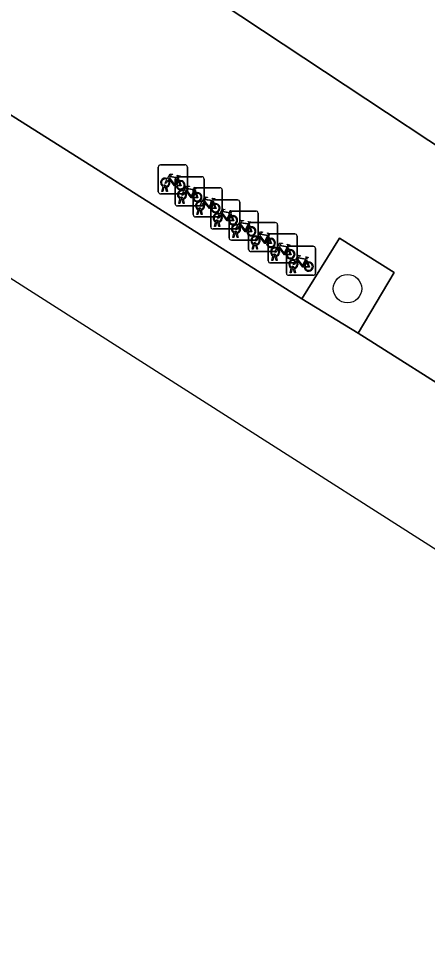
# Model space of a CAD drawing. Extents: x 161771 to 163125, y 382475 to 383179.
# Drawn here: x 162118.12 to 162132.19, y 382654.71 to 382686.81 of the extents above; entities that cross this region are included whole.
import ezdxf

# ---------------------------------------------------------------- set-up
doc = ezdxf.new("R2010")
doc.units = 0
for name, color, linetype in [('IMGEO_Boom', 7, 'Continuous'), ('IMGEO_Fietsenrek', 7, 'Continuous'), ('IMGEO_Groenvoorziening', 7, 'Continuous'), ('IMGEO_Pand', 7, 'Continuous'), ('IMGEO_Rijbaan_lokaal_open', 7, 'Continuous'), ('IMGEO_Voetpad_open', 7, 'Continuous')]:
    doc.layers.add(name, color=color, linetype=linetype)

msp = doc.modelspace()

# ---------------------------------------------------------------- linework, layer by layer
at = {"layer": 'IMGEO_Boom'}
msp.add_circle((162129.443, 382677.503), 0.489, dxfattribs=at)
at = {"layer": 'IMGEO_Fietsenrek'}
for p, q in [((162122.93, 382680.843), (162122.93, 382681.684)), ((162122.93, 382681.684), (162122.93, 382680.843)), ((162123.005, 382681.768), (162123.846, 382681.768)), ((162123.846, 382681.768), (162123.005, 382681.768)), ((162123.93, 382681.693), (162123.93, 382680.852)), ((162123.93, 382680.852), (162123.93, 382681.693)), ((162123.507, 382680.429), (162123.507, 382681.27)), ((162123.507, 382681.27), (162123.507, 382680.429)), ((162123.582, 382681.354), (162124.423, 382681.354)), ((162124.423, 382681.354), (162123.582, 382681.354)), ((162123.617, 382681.317), (162123.653, 382681.222)), ((162124.507, 382681.279), (162124.507, 382680.438)), ((162124.507, 382680.438), (162124.507, 382681.279)), ((162123.057, 382680.852), (162123.096, 382681.012)), ((162123.126, 382681), (162123.091, 382680.852)), ((162123.168, 382681.024), (162123.167, 382681.028)), ((162123.209, 382680.852), (162123.175, 382680.994)), ((162123.199, 382681.035), (162123.2, 382681.028)), ((162123.207, 382680.998), (162123.242, 382680.852)), ((162124.194, 382680.903), (162124.23, 382680.808)), ((162124.206, 382680.978), (162125.047, 382680.978)), ((162125.047, 382680.978), (162124.206, 382680.978)), ((162125.131, 382680.903), (162125.131, 382680.062)), ((162125.131, 382680.062), (162125.131, 382680.903)), ((162123.855, 382680.768), (162123.014, 382680.768)), ((162123.014, 382680.768), (162123.855, 382680.768)), ((162123.091, 382680.852), (162123.057, 382680.852)), ((162123.242, 382680.852), (162123.209, 382680.852)), ((162123.634, 382680.438), (162123.673, 382680.598)), ((162123.703, 382680.586), (162123.668, 382680.438)), ((162123.745, 382680.61), (162123.744, 382680.614)), ((162123.786, 382680.438), (162123.752, 382680.58)), ((162123.776, 382680.621), (162123.777, 382680.614)), ((162123.784, 382680.584), (162123.819, 382680.438)), ((162124.131, 382680.053), (162124.131, 382680.894)), ((162124.131, 382680.894), (162124.131, 382680.053)), ((162124.432, 382680.354), (162123.591, 382680.354)), ((162123.591, 382680.354), (162124.432, 382680.354)), ((162123.668, 382680.438), (162123.634, 382680.438)), ((162123.819, 382680.438), (162123.786, 382680.438)), ((162124.736, 382679.634), (162124.736, 382680.475)), ((162124.736, 382680.475), (162124.736, 382679.634)), ((162124.811, 382680.559), (162125.652, 382680.559)), ((162125.652, 382680.559), (162124.811, 382680.559)), ((162124.818, 382680.527), (162124.854, 382680.432)), ((162125.736, 382680.484), (162125.736, 382679.643)), ((162125.736, 382679.643), (162125.736, 382680.484)), ((162125.056, 382679.978), (162124.215, 382679.978)), ((162124.215, 382679.978), (162125.056, 382679.978)), ((162124.258, 382680.062), (162124.297, 382680.222)), ((162124.292, 382680.062), (162124.258, 382680.062)), ((162124.327, 382680.21), (162124.292, 382680.062)), ((162124.369, 382680.234), (162124.368, 382680.238)), ((162124.41, 382680.062), (162124.376, 382680.204)), ((162124.4, 382680.245), (162124.401, 382680.238)), ((162124.408, 382680.208), (162124.443, 382680.062)), ((162124.443, 382680.062), (162124.41, 382680.062)), ((162125.366, 382679.251), (162125.366, 382680.092)), ((162125.366, 382680.092), (162125.366, 382679.251)), ((162125.423, 382680.108), (162125.459, 382680.013)), ((162125.441, 382680.176), (162126.282, 382680.176)), ((162126.282, 382680.176), (162125.441, 382680.176)), ((162126.366, 382680.101), (162126.366, 382679.26)), ((162126.366, 382679.26), (162126.366, 382680.101)), ((162124.863, 382679.643), (162124.902, 382679.803)), ((162124.897, 382679.643), (162124.863, 382679.643)), ((162124.932, 382679.791), (162124.897, 382679.643)), ((162124.974, 382679.815), (162124.973, 382679.819)), ((162125.015, 382679.643), (162124.981, 382679.785)), ((162125.005, 382679.826), (162125.006, 382679.819)), ((162125.013, 382679.789), (162125.048, 382679.643)), ((162125.048, 382679.643), (162125.015, 382679.643)), ((162126.038, 382678.854), (162126.038, 382679.695)), ((162126.038, 382679.695), (162126.038, 382678.854)), ((162126.053, 382679.725), (162126.089, 382679.63)), ((162126.113, 382679.779), (162126.954, 382679.779)), ((162126.954, 382679.779), (162126.113, 382679.779)), ((162127.038, 382679.704), (162127.038, 382678.863)), ((162127.038, 382678.863), (162127.038, 382679.704)), ((162125.661, 382679.559), (162124.82, 382679.559)), ((162124.82, 382679.559), (162125.661, 382679.559)), ((162125.493, 382679.26), (162125.532, 382679.42)), ((162125.562, 382679.408), (162125.527, 382679.26)), ((162125.604, 382679.432), (162125.603, 382679.436)), ((162125.645, 382679.26), (162125.611, 382679.402)), ((162125.635, 382679.443), (162125.636, 382679.436)), ((162125.643, 382679.406), (162125.678, 382679.26)), ((162126.711, 382678.464), (162126.711, 382679.305)), ((162126.711, 382679.305), (162126.711, 382678.464)), ((162126.725, 382679.328), (162126.761, 382679.233)), ((162126.786, 382679.389), (162127.627, 382679.389)), ((162127.627, 382679.389), (162126.786, 382679.389)), ((162127.711, 382679.314), (162127.711, 382678.473)), ((162127.711, 382678.473), (162127.711, 382679.314)), ((162126.291, 382679.176), (162125.45, 382679.176)), ((162125.45, 382679.176), (162126.291, 382679.176)), ((162125.527, 382679.26), (162125.493, 382679.26)), ((162125.678, 382679.26), (162125.645, 382679.26)), ((162126.165, 382678.863), (162126.204, 382679.023)), ((162126.234, 382679.011), (162126.199, 382678.863)), ((162126.276, 382679.035), (162126.275, 382679.039)), ((162126.317, 382678.863), (162126.283, 382679.005)), ((162126.307, 382679.046), (162126.308, 382679.039)), ((162126.315, 382679.009), (162126.35, 382678.863)), ((162126.963, 382678.779), (162126.122, 382678.779)), ((162126.122, 382678.779), (162126.963, 382678.779)), ((162126.199, 382678.863), (162126.165, 382678.863)), ((162126.35, 382678.863), (162126.317, 382678.863)), ((162126.98, 382678.656), (162126.981, 382678.649)), ((162127.341, 382678.038), (162127.341, 382678.879)), ((162127.341, 382678.879), (162127.341, 382678.038)), ((162127.398, 382678.938), (162127.434, 382678.843)), ((162127.416, 382678.963), (162128.257, 382678.963)), ((162128.257, 382678.963), (162127.416, 382678.963)), ((162128.341, 382678.888), (162128.341, 382678.047)), ((162128.341, 382678.047), (162128.341, 382678.888)), ((162127.636, 382678.389), (162126.795, 382678.389)), ((162126.795, 382678.389), (162127.636, 382678.389)), ((162126.838, 382678.473), (162126.877, 382678.633)), ((162126.872, 382678.473), (162126.838, 382678.473)), ((162126.907, 382678.621), (162126.872, 382678.473)), ((162126.949, 382678.645), (162126.948, 382678.649)), ((162126.99, 382678.473), (162126.956, 382678.615)), ((162126.988, 382678.619), (162127.023, 382678.473)), ((162127.023, 382678.473), (162126.99, 382678.473)), ((162128.028, 382678.512), (162128.064, 382678.417)), ((162127.468, 382678.047), (162127.507, 382678.207)), ((162127.502, 382678.047), (162127.468, 382678.047)), ((162127.537, 382678.195), (162127.502, 382678.047)), ((162127.579, 382678.219), (162127.578, 382678.223)), ((162127.62, 382678.047), (162127.586, 382678.189)), ((162127.61, 382678.23), (162127.611, 382678.223)), ((162127.618, 382678.193), (162127.653, 382678.047)), ((162127.653, 382678.047), (162127.62, 382678.047)), ((162128.266, 382677.963), (162127.425, 382677.963)), ((162127.425, 382677.963), (162128.266, 382677.963))]:
    msp.add_line(p, q, dxfattribs=at)
for points in [[(162123.264, 382681.242), (162123.212, 382681.152), (162123.172, 382681.127), (162123.173, 382681.174), (162123.228, 382681.268)], [(162123.243, 382681.294), (162123.338, 382681.458), (162123.424, 382681.444), (162123.426, 382681.435), (162123.37, 382681.424), (162123.343, 382681.379), (162123.599, 382681.338)], [(162123.539, 382681.05), (162123.489, 382681.05), (162123.298, 382681.301), (162123.279, 382681.269)], [(162123.586, 382681.313), (162123.329, 382681.354), (162123.312, 382681.325), (162123.479, 382681.105), (162123.586, 382681.313)], [(162123.634, 382681.215), (162123.604, 382681.292), (162123.495, 382681.074), (162123.538, 382681.074)], [(162123.599, 382681.338), (162123.624, 382681.387), (162123.618, 382681.391), (162123.595, 382681.395), (162123.583, 382681.402), (162123.582, 382681.405), (162123.584, 382681.41), (162123.679, 382681.395), (162123.681, 382681.385), (162123.671, 382681.372), (162123.659, 382681.366), (162123.645, 382681.372), (162123.617, 382681.317)], [(162123.568, 382681.074), (162123.688, 382681.073), (162123.644, 382681.187)], [(162123.664, 382681.194), (162123.719, 382681.049), (162123.569, 382681.049)], [(162123.82, 382680.88), (162123.915, 382681.044), (162124.001, 382681.03), (162124.003, 382681.021), (162123.947, 382681.01), (162123.92, 382680.965), (162124.176, 382680.924)], [(162124.163, 382680.899), (162123.906, 382680.94), (162123.889, 382680.911), (162124.056, 382680.691), (162124.163, 382680.899)], [(162124.176, 382680.924), (162124.201, 382680.973), (162124.195, 382680.977), (162124.172, 382680.981), (162124.16, 382680.988), (162124.159, 382680.991), (162124.161, 382680.996), (162124.256, 382680.981), (162124.258, 382680.971), (162124.248, 382680.958), (162124.236, 382680.952), (162124.222, 382680.958), (162124.194, 382680.903)], [(162123.841, 382680.828), (162123.789, 382680.738), (162123.749, 382680.713), (162123.75, 382680.76), (162123.805, 382680.854)], [(162124.116, 382680.636), (162124.066, 382680.636), (162123.875, 382680.887), (162123.856, 382680.855)], [(162124.211, 382680.801), (162124.181, 382680.878), (162124.072, 382680.66), (162124.115, 382680.66)], [(162124.145, 382680.66), (162124.265, 382680.659), (162124.221, 382680.773)], [(162124.241, 382680.78), (162124.296, 382680.635), (162124.146, 382680.635)], [(162124.444, 382680.504), (162124.539, 382680.668), (162124.625, 382680.654), (162124.627, 382680.645), (162124.571, 382680.634), (162124.544, 382680.589), (162124.8, 382680.548)], [(162124.8, 382680.548), (162124.825, 382680.597), (162124.819, 382680.601), (162124.796, 382680.605), (162124.784, 382680.612), (162124.783, 382680.615), (162124.785, 382680.62), (162124.88, 382680.605), (162124.882, 382680.595), (162124.872, 382680.582), (162124.86, 382680.576), (162124.846, 382680.582), (162124.818, 382680.527)], [(162124.465, 382680.452), (162124.413, 382680.362), (162124.373, 382680.337), (162124.374, 382680.384), (162124.429, 382680.478)], [(162124.74, 382680.26), (162124.69, 382680.26), (162124.499, 382680.511), (162124.48, 382680.479)], [(162124.787, 382680.523), (162124.53, 382680.564), (162124.513, 382680.535), (162124.68, 382680.315), (162124.787, 382680.523)], [(162124.835, 382680.425), (162124.805, 382680.502), (162124.696, 382680.284), (162124.739, 382680.284)], [(162124.769, 382680.284), (162124.889, 382680.283), (162124.845, 382680.397)], [(162124.865, 382680.404), (162124.92, 382680.259), (162124.77, 382680.259)], [(162125.07, 382680.033), (162125.018, 382679.943), (162124.978, 382679.918), (162124.979, 382679.965), (162125.034, 382680.059)], [(162125.049, 382680.085), (162125.144, 382680.249), (162125.23, 382680.235), (162125.232, 382680.226), (162125.176, 382680.215), (162125.149, 382680.17), (162125.405, 382680.129)], [(162125.345, 382679.841), (162125.295, 382679.841), (162125.104, 382680.092), (162125.085, 382680.06)], [(162125.392, 382680.104), (162125.135, 382680.145), (162125.118, 382680.116), (162125.285, 382679.896), (162125.392, 382680.104)], [(162125.44, 382680.006), (162125.41, 382680.083), (162125.301, 382679.865), (162125.344, 382679.865)], [(162125.374, 382679.865), (162125.494, 382679.864), (162125.45, 382679.978)], [(162125.47, 382679.985), (162125.525, 382679.84), (162125.375, 382679.84)], [(162125.405, 382680.129), (162125.43, 382680.178), (162125.424, 382680.182), (162125.401, 382680.186), (162125.389, 382680.193), (162125.388, 382680.196), (162125.39, 382680.201), (162125.485, 382680.186), (162125.487, 382680.176), (162125.477, 382680.163), (162125.465, 382680.157), (162125.451, 382680.163), (162125.423, 382680.108)], [(162125.7, 382679.65), (162125.648, 382679.56), (162125.608, 382679.535), (162125.609, 382679.582), (162125.664, 382679.676)], [(162125.679, 382679.702), (162125.774, 382679.866), (162125.86, 382679.852), (162125.862, 382679.843), (162125.806, 382679.832), (162125.779, 382679.787), (162126.035, 382679.746)], [(162125.975, 382679.458), (162125.925, 382679.458), (162125.734, 382679.709), (162125.715, 382679.677)], [(162126.022, 382679.721), (162125.765, 382679.762), (162125.748, 382679.733), (162125.915, 382679.513), (162126.022, 382679.721)], [(162126.07, 382679.623), (162126.04, 382679.7), (162125.931, 382679.482), (162125.974, 382679.482)], [(162126.035, 382679.746), (162126.06, 382679.795), (162126.054, 382679.799), (162126.031, 382679.803), (162126.019, 382679.81), (162126.018, 382679.813), (162126.02, 382679.818), (162126.115, 382679.803), (162126.117, 382679.793), (162126.107, 382679.78), (162126.095, 382679.774), (162126.081, 382679.78), (162126.053, 382679.725)], [(162126.004, 382679.482), (162126.124, 382679.481), (162126.08, 382679.595)], [(162126.1, 382679.602), (162126.155, 382679.457), (162126.005, 382679.457)], [(162126.351, 382679.305), (162126.446, 382679.469), (162126.532, 382679.455), (162126.534, 382679.446), (162126.478, 382679.435), (162126.451, 382679.39), (162126.707, 382679.349)], [(162126.647, 382679.061), (162126.597, 382679.061), (162126.406, 382679.312), (162126.387, 382679.28)], [(162126.694, 382679.324), (162126.437, 382679.365), (162126.42, 382679.336), (162126.587, 382679.116), (162126.694, 382679.324)], [(162126.742, 382679.226), (162126.712, 382679.303), (162126.603, 382679.085), (162126.646, 382679.085)], [(162126.707, 382679.349), (162126.732, 382679.398), (162126.726, 382679.402), (162126.703, 382679.406), (162126.691, 382679.413), (162126.69, 382679.416), (162126.692, 382679.421), (162126.787, 382679.406), (162126.789, 382679.396), (162126.779, 382679.383), (162126.767, 382679.377), (162126.753, 382679.383), (162126.725, 382679.328)], [(162126.372, 382679.253), (162126.32, 382679.163), (162126.28, 382679.138), (162126.281, 382679.185), (162126.336, 382679.279)], [(162126.676, 382679.085), (162126.796, 382679.084), (162126.752, 382679.198)], [(162126.772, 382679.205), (162126.827, 382679.06), (162126.677, 382679.06)], [(162127.024, 382678.915), (162127.119, 382679.079), (162127.205, 382679.065), (162127.207, 382679.056), (162127.151, 382679.045), (162127.124, 382679), (162127.38, 382678.959)], [(162127.367, 382678.934), (162127.11, 382678.975), (162127.093, 382678.946), (162127.26, 382678.726), (162127.367, 382678.934)], [(162127.38, 382678.959), (162127.405, 382679.008), (162127.399, 382679.012), (162127.376, 382679.016), (162127.364, 382679.023), (162127.363, 382679.026), (162127.365, 382679.031), (162127.46, 382679.016), (162127.462, 382679.006), (162127.452, 382678.993), (162127.44, 382678.987), (162127.426, 382678.993), (162127.398, 382678.938)], [(162127.045, 382678.863), (162126.993, 382678.773), (162126.953, 382678.748), (162126.954, 382678.795), (162127.009, 382678.889)], [(162127.32, 382678.671), (162127.27, 382678.671), (162127.079, 382678.922), (162127.06, 382678.89)], [(162127.415, 382678.836), (162127.385, 382678.913), (162127.276, 382678.695), (162127.319, 382678.695)], [(162127.349, 382678.695), (162127.469, 382678.694), (162127.425, 382678.808)], [(162127.445, 382678.815), (162127.5, 382678.67), (162127.35, 382678.67)], [(162127.654, 382678.489), (162127.749, 382678.653), (162127.835, 382678.639), (162127.837, 382678.63), (162127.781, 382678.619), (162127.754, 382678.574), (162128.01, 382678.533)], [(162127.675, 382678.437), (162127.623, 382678.347), (162127.583, 382678.322), (162127.584, 382678.369), (162127.639, 382678.463)], [(162127.95, 382678.245), (162127.9, 382678.245), (162127.709, 382678.496), (162127.69, 382678.464)], [(162127.997, 382678.508), (162127.74, 382678.549), (162127.723, 382678.52), (162127.89, 382678.3), (162127.997, 382678.508)], [(162128.045, 382678.41), (162128.015, 382678.487), (162127.906, 382678.269), (162127.949, 382678.269)], [(162127.979, 382678.269), (162128.099, 382678.268), (162128.055, 382678.382)], [(162128.075, 382678.389), (162128.13, 382678.244), (162127.98, 382678.244)], [(162128.01, 382678.533), (162128.035, 382678.582), (162128.029, 382678.586), (162128.006, 382678.59), (162127.994, 382678.597), (162127.993, 382678.6), (162127.995, 382678.605), (162128.09, 382678.59), (162128.092, 382678.58), (162128.082, 382678.567), (162128.07, 382678.561), (162128.056, 382678.567), (162128.028, 382678.512)]]:
    msp.add_lwpolyline(points, dxfattribs=at)
for centre, radius, start, end in [((162123.008, 382681.69), 0.0779, 92.4484, 184.2845), ((162123.008, 382681.69), 0.0779, 92.4484, 184.2845), ((162123.852, 382681.69), 0.0779, 2.4484, 94.2845), ((162123.852, 382681.69), 0.0779, 2.4484, 94.2845), ((162123.17, 382681.153), 0.159, 62.6766, 242.1369), ((162123.17, 382681.153), 0.129, 63.3192, 238.903), ((162123.17, 382681.153), 0.129, 283.6043, 43.4302), ((162123.17, 382681.153), 0.159, 283.5766, 46.6042), ((162123.585, 382681.276), 0.0779, 92.4484, 184.2845), ((162123.585, 382681.276), 0.0779, 92.4484, 184.2845), ((162123.697, 382681.069), 0.159, 187.0065, 105.7708), ((162124.429, 382681.276), 0.0779, 2.4484, 94.2845), ((162124.429, 382681.276), 0.0779, 2.4484, 94.2845), ((162123.15, 382681.024), 0.0499, 12.8025, 158.6934), ((162123.17, 382681.153), 0.159, 253.9967, 271.7867), ((162123.15, 382681.024), 0.0174, 12.8025, 163.4502), ((162123.17, 382681.153), 0.129, 253.415, 269.0204), ((162123.697, 382681.069), 0.159, 113.3408, 178.3217), ((162123.697, 382681.069), 0.129, 113.923, 177.9556), ((162123.697, 382681.069), 0.129, 188.6715, 104.5883), ((162123.747, 382680.739), 0.159, 62.6766, 242.1369), ((162124.209, 382680.9), 0.0779, 92.4484, 184.2845), ((162124.209, 382680.9), 0.0779, 92.4484, 184.2845), ((162125.053, 382680.9), 0.0779, 2.4484, 94.2845), ((162125.053, 382680.9), 0.0779, 2.4484, 94.2845), ((162123.008, 382680.846), 0.0779, 182.4484, 274.2845), ((162123.008, 382680.846), 0.0779, 182.4484, 274.2845), ((162123.747, 382680.739), 0.129, 63.3192, 238.903), ((162123.727, 382680.61), 0.0499, 12.8025, 158.6934), ((162123.747, 382680.739), 0.159, 253.9967, 271.7867), ((162123.727, 382680.61), 0.0174, 12.8025, 163.4502), ((162123.747, 382680.739), 0.129, 253.415, 269.0204), ((162123.747, 382680.739), 0.129, 283.6043, 43.4302), ((162123.747, 382680.739), 0.159, 283.5766, 46.6042), ((162123.852, 382680.846), 0.0779, 272.4484, 4.2845), ((162123.852, 382680.846), 0.0779, 272.4484, 4.2845), ((162124.274, 382680.655), 0.159, 113.3408, 178.3217), ((162124.274, 382680.655), 0.159, 187.0065, 105.7708), ((162124.274, 382680.655), 0.129, 113.923, 177.9556), ((162124.274, 382680.655), 0.129, 188.6715, 104.5883), ((162123.585, 382680.432), 0.0779, 182.4484, 274.2845), ((162123.585, 382680.432), 0.0779, 182.4484, 274.2845), ((162124.371, 382680.363), 0.159, 62.6766, 242.1369), ((162124.371, 382680.363), 0.129, 63.3192, 238.903), ((162124.351, 382680.234), 0.0499, 12.8025, 158.6934), ((162124.371, 382680.363), 0.129, 283.6043, 43.4302), ((162124.371, 382680.363), 0.159, 283.5766, 46.6042), ((162124.429, 382680.432), 0.0779, 272.4484, 4.2845), ((162124.429, 382680.432), 0.0779, 272.4484, 4.2845), ((162124.814, 382680.481), 0.0779, 92.4484, 184.2845), ((162124.814, 382680.481), 0.0779, 92.4484, 184.2845), ((162124.898, 382680.279), 0.159, 113.3408, 178.3217), ((162124.898, 382680.279), 0.159, 187.0065, 105.7708), ((162124.898, 382680.279), 0.129, 113.923, 177.9556), ((162124.898, 382680.279), 0.129, 188.6715, 104.5883), ((162125.658, 382680.481), 0.0779, 2.4484, 94.2845), ((162125.658, 382680.481), 0.0779, 2.4484, 94.2845), ((162124.209, 382680.056), 0.0779, 182.4484, 274.2845), ((162124.209, 382680.056), 0.0779, 182.4484, 274.2845), ((162124.371, 382680.363), 0.159, 253.9967, 271.7867), ((162124.351, 382680.234), 0.0174, 12.8025, 163.4502), ((162124.371, 382680.363), 0.129, 253.415, 269.0204), ((162124.976, 382679.944), 0.159, 62.6766, 242.1369), ((162124.976, 382679.944), 0.129, 63.3192, 238.903), ((162124.976, 382679.944), 0.129, 283.6043, 43.4302), ((162124.976, 382679.944), 0.159, 283.5766, 46.6042), ((162125.053, 382680.056), 0.0779, 272.4484, 4.2845), ((162125.053, 382680.056), 0.0779, 272.4484, 4.2845), ((162125.503, 382679.86), 0.159, 113.3408, 178.3217), ((162125.503, 382679.86), 0.159, 187.0065, 105.7708), ((162125.444, 382680.098), 0.0779, 92.4484, 184.2845), ((162125.444, 382680.098), 0.0779, 92.4484, 184.2845), ((162125.503, 382679.86), 0.129, 113.923, 177.9556), ((162125.503, 382679.86), 0.129, 188.6715, 104.5883), ((162126.288, 382680.098), 0.0779, 2.4484, 94.2845), ((162126.288, 382680.098), 0.0779, 2.4484, 94.2845), ((162124.814, 382679.637), 0.0779, 182.4484, 274.2845), ((162124.814, 382679.637), 0.0779, 182.4484, 274.2845), ((162124.956, 382679.815), 0.0499, 12.8025, 158.6934), ((162124.976, 382679.944), 0.159, 253.9967, 271.7867), ((162124.956, 382679.815), 0.0174, 12.8025, 163.4502), ((162124.976, 382679.944), 0.129, 253.415, 269.0204), ((162125.606, 382679.561), 0.159, 62.6766, 242.1369), ((162125.606, 382679.561), 0.129, 63.3192, 238.903), ((162125.606, 382679.561), 0.129, 283.6043, 43.4302), ((162125.606, 382679.561), 0.159, 283.5766, 46.6042), ((162125.658, 382679.637), 0.0779, 272.4484, 4.2845), ((162125.658, 382679.637), 0.0779, 272.4484, 4.2845), ((162126.133, 382679.477), 0.159, 113.3408, 178.3217), ((162126.133, 382679.477), 0.159, 187.0065, 105.7708), ((162126.116, 382679.701), 0.0779, 92.4484, 184.2845), ((162126.116, 382679.701), 0.0779, 92.4484, 184.2845), ((162126.96, 382679.701), 0.0779, 2.4484, 94.2845), ((162126.96, 382679.701), 0.0779, 2.4484, 94.2845), ((162125.586, 382679.432), 0.0499, 12.8025, 158.6934), ((162125.606, 382679.561), 0.159, 253.9967, 271.7867), ((162125.586, 382679.432), 0.0174, 12.8025, 163.4502), ((162125.606, 382679.561), 0.129, 253.415, 269.0204), ((162126.133, 382679.477), 0.129, 113.923, 177.9556), ((162126.133, 382679.477), 0.129, 188.6715, 104.5883), ((162126.278, 382679.164), 0.159, 62.6766, 242.1369), ((162126.278, 382679.164), 0.129, 63.3192, 238.903), ((162126.789, 382679.311), 0.0779, 92.4484, 184.2845), ((162126.789, 382679.311), 0.0779, 92.4484, 184.2845), ((162127.633, 382679.311), 0.0779, 2.4484, 94.2845), ((162127.633, 382679.311), 0.0779, 2.4484, 94.2845), ((162125.444, 382679.254), 0.0779, 182.4484, 274.2845), ((162125.444, 382679.254), 0.0779, 182.4484, 274.2845), ((162126.258, 382679.035), 0.0499, 12.8025, 158.6934), ((162126.278, 382679.164), 0.159, 253.9967, 271.7867), ((162126.258, 382679.035), 0.0174, 12.8025, 163.4502), ((162126.278, 382679.164), 0.129, 253.415, 269.0204), ((162126.288, 382679.254), 0.0779, 272.4484, 4.2845), ((162126.288, 382679.254), 0.0779, 272.4484, 4.2845), ((162126.278, 382679.164), 0.129, 283.6043, 43.4302), ((162126.278, 382679.164), 0.159, 283.5766, 46.6042), ((162126.805, 382679.08), 0.159, 113.3408, 178.3217), ((162126.805, 382679.08), 0.159, 187.0065, 105.7708), ((162126.805, 382679.08), 0.129, 113.923, 177.9556), ((162126.805, 382679.08), 0.129, 188.6715, 104.5883), ((162126.116, 382678.857), 0.0779, 182.4484, 274.2845), ((162126.116, 382678.857), 0.0779, 182.4484, 274.2845), ((162126.951, 382678.774), 0.159, 62.6766, 242.1369), ((162126.951, 382678.774), 0.129, 63.3192, 238.903), ((162126.931, 382678.645), 0.0499, 12.8025, 158.6934), ((162126.931, 382678.645), 0.0174, 12.8025, 163.4502), ((162126.951, 382678.774), 0.129, 253.415, 269.0204), ((162126.96, 382678.857), 0.0779, 272.4484, 4.2845), ((162126.96, 382678.857), 0.0779, 272.4484, 4.2845), ((162126.951, 382678.774), 0.129, 283.6043, 43.4302), ((162126.951, 382678.774), 0.159, 283.5766, 46.6042), ((162127.478, 382678.69), 0.159, 113.3408, 178.3217), ((162127.478, 382678.69), 0.159, 187.0065, 105.7708), ((162127.419, 382678.885), 0.0779, 92.4484, 184.2845), ((162127.419, 382678.885), 0.0779, 92.4484, 184.2845), ((162127.478, 382678.69), 0.129, 113.923, 177.9556), ((162127.478, 382678.69), 0.129, 188.6715, 104.5883), ((162128.263, 382678.885), 0.0779, 2.4484, 94.2845), ((162128.263, 382678.885), 0.0779, 2.4484, 94.2845), ((162126.789, 382678.467), 0.0779, 182.4484, 274.2845), ((162126.789, 382678.467), 0.0779, 182.4484, 274.2845), ((162126.951, 382678.774), 0.159, 253.9967, 271.7867), ((162127.581, 382678.348), 0.159, 62.6766, 242.1369), ((162127.581, 382678.348), 0.129, 63.3192, 238.903), ((162127.581, 382678.348), 0.129, 283.6043, 43.4302), ((162127.581, 382678.348), 0.159, 283.5766, 46.6042), ((162127.633, 382678.467), 0.0779, 272.4484, 4.2845), ((162127.633, 382678.467), 0.0779, 272.4484, 4.2845), ((162128.108, 382678.264), 0.159, 113.3408, 178.3217), ((162128.108, 382678.264), 0.159, 187.0065, 105.7708), ((162128.108, 382678.264), 0.129, 113.923, 177.9556), ((162128.108, 382678.264), 0.129, 188.6715, 104.5883), ((162127.419, 382678.041), 0.0779, 182.4484, 274.2845), ((162127.419, 382678.041), 0.0779, 182.4484, 274.2845), ((162127.561, 382678.219), 0.0499, 12.8025, 158.6934), ((162127.581, 382678.348), 0.159, 253.9967, 271.7867), ((162127.561, 382678.219), 0.0174, 12.8025, 163.4502), ((162127.581, 382678.348), 0.129, 253.415, 269.0204), ((162128.263, 382678.041), 0.0779, 272.4484, 4.2845), ((162128.263, 382678.041), 0.0779, 272.4484, 4.2845)]:
    msp.add_arc(centre, radius, start, end, dxfattribs=at)
at = {"layer": 'IMGEO_Groenvoorziening'}
msp.add_lwpolyline([(162127.873, 382677.156), (162129.806, 382675.974), (162131.048, 382678.059), (162129.164, 382679.245)], close=True, dxfattribs=at)
at = {"layer": 'IMGEO_Pand'}
msp.add_lwpolyline([(162123.74, 382688.459), (162123.641, 382688.309), (162155.142, 382667.451), (162155.872, 382668.555), (162156.045, 382668.44), (162158.193, 382672.956), (162161.532, 382679.977), (162161.176, 382680.213), (162170.916, 382691.071), (162169.537, 382692.264), (162166.263, 382695.098), (162167.606, 382696.65), (162170.21, 382699.659), (162152.742, 382714.774), (162148.795, 382710.213), (162142.065, 382716.037), (162131.52, 382700.111), (162128.821, 382696.035), (162129.331, 382693.526), (162126.747, 382693), (162126.402, 382692.478)], close=True, dxfattribs=at)
at = {"layer": 'IMGEO_Rijbaan_lokaal_open'}
for points in [[(162076.611, 382713.858), (162072.148, 382717.856), (162066.446, 382723.002), (162066.242, 382722.779), (162064.984, 382721.357), (162060.923, 382725.005), (162059.829, 382723.81), (162095.172, 382692.349), (162140.733, 382663.262), (162141.217, 382662.958), (162186.349, 382640.853), (162188.567, 382639.907), (162191.293, 382638.722), (162191.188, 382638.482), (162191.681, 382638.241), (162211.378, 382629.505)], [(162154.006, 382658.112), (162132.517, 382671.637), (162133.505, 382673.273), (162133.652, 382673.53), (162129.806, 382675.974), (162127.873, 382677.156), (162107.957, 382689.747)]]:
    msp.add_lwpolyline(points, dxfattribs=at)
at = {"layer": 'IMGEO_Voetpad_open'}
for points in [[(162159.498, 382657.284), (162164.159, 382655.281), (162164.994, 382657.286), (162166.726, 382662.151), (162158.988, 382665.812), (162158.834, 382665.885), (162155.47, 382667.312), (162155.142, 382667.451), (162123.641, 382688.309), (162119.304, 382691.057)], [(162107.957, 382689.747), (162127.873, 382677.156), (162129.164, 382679.245), (162131.048, 382678.059), (162129.806, 382675.974), (162133.652, 382673.53), (162133.505, 382673.273), (162136.982, 382671.042), (162151.466, 382661.952), (162151.842, 382662.545), (162156.972, 382659.358), (162156.611, 382658.724)]]:
    msp.add_lwpolyline(points, dxfattribs=at)

doc.saveas('drawing.dxf')
